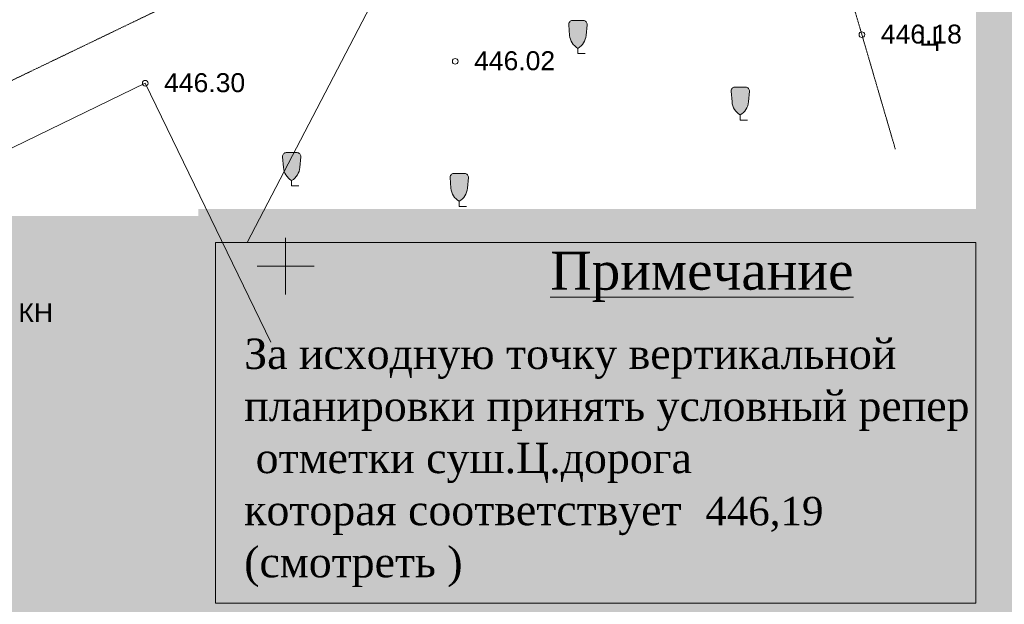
# Model space of a CAD drawing. Header units: millimetres. Extents: x 918404 to 1362154, y 4120617 to 4364104.
# Tile 428 of 649: x 1194105 to 1204492, y 4165088 to 4171257. Entities that reach past the tile are written whole.
import ezdxf

# ---------------------------------------------------------------- set-up
doc = ezdxf.new("R2010")
doc.units = ezdxf.units.MM
doc.header["$MEASUREMENT"] = 0
doc.linetypes.add('Д_ТРОТ_ТРУБА', pattern=[1.5, 0.75, -0.75])
for name, color, linetype, lineweight in [('(001) Сетка_Ном._пера__92', 92, 'Continuous', 18), ('(002) Рамка_Ном._пера__3', 3, 'Continuous', 18), ('(002) Рамка_Ном._пера__7', 7, 'Continuous', 18), ('(007) Здания_Ном._пера__7', 7, 'Continuous', 18), ('(008) Скульптуры_Ном._пера__7', 7, 'Continuous', 18), ('0_Ном._пера__1', 1, 'Continuous', 18), ('0_Ном._пера__255', 255, 'Continuous', 18), ('0_Ном._пера__7', 7, 'Continuous', 18)]:
    doc.layers.add(name, color=color, linetype=linetype, lineweight=lineweight)
doc.styles.add('СГЕНЕРИР_СТИЛЬ_1', font='arial.ttf')
doc.styles.add('СГЕНЕРИР_СТИЛЬ_11', font='times.ttf')
doc.styles.add('СГЕНЕРИР_СТИЛЬ_4', font='times.ttf')

# ---------------------------------------------------------------- blocks, each defined once
blk = doc.blocks.new('Линия_171', base_point=(1196505, 4168907))
at = {"layer": '0_Ном._пера__1', "linetype": 'Continuous'}
blk.add_hatch(color=256, dxfattribs=at).paths.add_polyline_path([(1199663, 4174974), (1199532, 4174832), (1199621, 4174786)])
for p, q in [((1199663, 4174974), (1199532, 4174832)), ((1199663, 4174974), (1199621, 4174786)), ((1196505, 4168907), (1199577, 4174809)), ((1199621, 4174786), (1199532, 4174832))]:
    blk.add_line(p, q, dxfattribs=at)

msp = doc.modelspace()

# ---------------------------------------------------------------- hatches: boundary and pattern name
at = {"layer": '(002) Рамка_Ном._пера__3', "linetype": 'Continuous'}
for points in [[(1199935.1, 4171249.2, 0.4151981), (1199897, 4171204.4), (1199906.2, 4171092, 0.2441871), (1199993.3, 4170954.2, 0.2441871), (1200080.4, 4171092), (1200089.6, 4171204.4, 0.4151981), (1200051.5, 4171249.2)], [(1201648, 4170546.8, 0.4151981), (1201609.9, 4170502), (1201619.2, 4170389.6, 0.2441871), (1201706.2, 4170251.8, 0.2441871), (1201793.3, 4170389.6), (1201802.5, 4170502, 0.4151981), (1201764.5, 4170546.8)], [(1196915.5, 4169855.3, 0.4151981), (1196877.4, 4169810.6), (1196886.6, 4169698.2, 0.2441871), (1196973.7, 4169560.3, 0.2441871), (1197060.8, 4169698.2), (1197070, 4169810.6, 0.4151981), (1197031.9, 4169855.3)], [(1198683.3, 4169635.8, 0.4151981), (1198645.2, 4169591.1), (1198654.5, 4169478.7, 0.2441871), (1198741.5, 4169340.8, 0.2441871), (1198828.6, 4169478.7), (1198837.8, 4169591.1, 0.4151981), (1198799.8, 4169635.8)]]:
    msp.add_hatch(color=256, dxfattribs=at).paths.add_polyline_path(points)
at = {"layer": '0_Ном._пера__255', "linetype": 'Continuous'}
h = msp.add_hatch(color=256, dxfattribs=at)
h.paths.add_polyline_path([(1178033.9, 4191646.9), (1178033.9, 4157775.6), (1224771.4, 4157775.6), (1224771.4, 4191646.9)])
h.paths.add_polyline_path([(1184954.5, 4183065.4), (1184954.5, 4186999.8), (1197068.8, 4186999.8), (1197068.8, 4185902.9), (1202752, 4185902.9), (1202752, 4187020.4), (1208991.1, 4187020.4), (1208991.1, 4185067.9), (1208991.1, 4180189.6), (1204191.3, 4180189.6), (1204191.3, 4169186.3), (1184954.5, 4169186.3)], flags=0)
msp.add_hatch(color=256, dxfattribs=at).paths.add_polyline_path([(1204640.9, 4165770.6), (1204640.9, 4169258.5), (1195990.7, 4169258.5), (1195990.7, 4165770.6)])

# ---------------------------------------------------------------- linework, layer by layer
at = {"layer": '(001) Сетка_Ном._пера__92', "linetype": 'Continuous'}
for p, q in [((1196910.5, 4168956.7), (1196910.5, 4168356.7)), ((1196610.5, 4168656.7), (1197210.5, 4168656.7))]:
    msp.add_line(p, q, dxfattribs=at)
at = {"layer": '(002) Рамка_Ном._пера__7', "linetype": 'Continuous', "flags": 128}
for points in [[(1199993.3, 4170954.2, -0.2441871), (1199906.2, 4171092), (1199897, 4171204.4, -0.4151981), (1199935.1, 4171249.2), (1199993.3, 4171249.2)], [(1199993.3, 4170954.2, 0.2441871), (1200080.4, 4171092), (1200089.6, 4171204.4, 0.4151981), (1200051.5, 4171249.2), (1199993.3, 4171249.2)], [(1201706.2, 4170251.8, -0.2441871), (1201619.2, 4170389.6), (1201609.9, 4170502, -0.4151981), (1201648, 4170546.8), (1201706.2, 4170546.8)], [(1201706.2, 4170251.8, 0.2441871), (1201793.3, 4170389.6), (1201802.5, 4170502, 0.4151981), (1201764.5, 4170546.8), (1201706.2, 4170546.8)], [(1196973.7, 4169560.3, -0.2441871), (1196886.6, 4169698.2), (1196877.4, 4169810.6, -0.4151981), (1196915.5, 4169855.3), (1196973.7, 4169855.3)], [(1196973.7, 4169560.3, 0.2441871), (1197060.8, 4169698.2), (1197070, 4169810.6, 0.4151981), (1197031.9, 4169855.3), (1196973.7, 4169855.3)], [(1198741.5, 4169340.8, -0.2441871), (1198654.5, 4169478.7), (1198645.2, 4169591.1, -0.4151981), (1198683.3, 4169635.8), (1198741.5, 4169635.8)], [(1198741.5, 4169340.8, 0.2441871), (1198828.6, 4169478.7), (1198837.8, 4169591.1, 0.4151981), (1198799.8, 4169635.8), (1198741.5, 4169635.8)]]:
    msp.add_lwpolyline(points, format="xyb", dxfattribs=at)
for points in [[(1199993.3, 4170899.2), (1199993.3, 4170954.2)], [(1199993.3, 4170899.2), (1199993.3, 4170954.2)], [(1199993.3, 4170899.2), (1200068.3, 4170899.2)], [(1201706.2, 4170196.8), (1201706.2, 4170251.8)], [(1201706.2, 4170196.8), (1201706.2, 4170251.8)], [(1201706.2, 4170196.8), (1201781.2, 4170196.8)], [(1196973.7, 4169505.3), (1196973.7, 4169560.3)], [(1196973.7, 4169505.3), (1196973.7, 4169560.3)], [(1196973.7, 4169505.3), (1197048.7, 4169505.3)], [(1198741.5, 4169285.8), (1198741.5, 4169340.8)], [(1198741.5, 4169285.8), (1198741.5, 4169340.8)], [(1198741.5, 4169285.8), (1198816.5, 4169285.8)]]:
    msp.add_lwpolyline(points, dxfattribs=at)
at = {"layer": '0_Ном._пера__1', "linetype": 'Continuous'}
for p, q in [((1196171.3, 4168907.2), (1196171.3, 4165100.7)), ((1204191.3, 4168907.2), (1196171.3, 4168907.2)), ((1204191.3, 4168907.2), (1204191.3, 4165100.7)), ((1196171.3, 4165100.7), (1204191.3, 4165100.7))]:
    msp.add_line(p, q, dxfattribs=at)
at = {"layer": '0_Ном._пера__7', "linetype": 'Continuous'}
for p, q in [((1202989.1, 4171099.2), (1202989.1, 4171099.2)), ((1202989.1, 4171099.2), (1202989.1, 4171099.2)), ((1198698.9, 4170817.8), (1198698.9, 4170817.8)), ((1198698.9, 4170817.8), (1198698.9, 4170817.8)), ((1195428.7, 4170586.4), (1195428.7, 4170586.4)), ((1195428.7, 4170586.4), (1195428.7, 4170586.4))]:
    msp.add_line(p, q, dxfattribs=at)
at = {"layer": '0_Ном._пера__7', "linetype": 'Д_ТРОТ_ТРУБА', "flags": 128}
msp.add_lwpolyline([(1176998.3, 4163111.4), (1181006.7, 4165155.5), (1184851.4, 4167104.4), (1185035.8, 4166696.7), (1192131.2, 4170147.2), (1192304.9, 4169789.7), (1195749, 4171447.3), (1195495.8, 4171968.7), (1201808.2, 4175140), (1203342.8, 4169888.8)], dxfattribs=at)
at = {"layer": '0_Ном._пера__7', "linetype": 'Continuous', "flags": 128}
msp.add_lwpolyline([(1192838.9, 4165951.6), (1191511.8, 4168684.3), (1195428.7, 4170586.4), (1196755.7, 4167853.6)], dxfattribs=at)
at = {"layer": '0_Ном._пера__7', "linetype": 'Continuous'}
for centre in [(1202989.1, 4171099.2), (1198698.9, 4170817.8), (1195428.7, 4170586.4)]:
    msp.add_circle(centre, 30, dxfattribs=at)

# ---------------------------------------------------------------- block references
at = {"color": 1, "linetype": 'Continuous', "lineweight": 18}
msp.add_blockref('Линия_171', (1196504.6, 4168907.2), dxfattribs=at)

# ---------------------------------------------------------------- texts
at = {"layer": '(007) Здания_Ном._пера__7', "linetype": 'Continuous', "insert": (1194092.5, 4168065.4), "char_height": 200, "attachment_point": 7, "style": 'СГЕНЕРИР_СТИЛЬ_1'}
msp.add_mtext('{КН}', dxfattribs=at)
at = {"layer": '(008) Скульптуры_Ном._пера__7', "linetype": 'Continuous', "insert": (1203593, 4170925.3), "char_height": 200, "attachment_point": 7, "style": 'СГЕНЕРИР_СТИЛЬ_1'}
msp.add_mtext('{Ц}', dxfattribs=at)
at = {"layer": '0_Ном._пера__7', "linetype": 'Continuous'}
for s, insert, char_height, attachment_point, style in [('{446.18}', (1203189.1, 4171104), 200, 4, 'СГЕНЕРИР_СТИЛЬ_1'), ('{446.02}', (1198898.9, 4170822.7), 200, 4, 'СГЕНЕРИР_СТИЛЬ_1'), ('{446.30}', (1195628.7, 4170591.2), 200, 4, 'СГЕНЕРИР_СТИЛЬ_1'), ('{\\LПримечание }', (1201301.3, 4168277.7), 400, 8, 'СГЕНЕРИР_СТИЛЬ_4'), ('{446,19}', (1201960.9, 4165851.7), 300, 8, 'СГЕНЕРИР_СТИЛЬ_4')]:
    msp.add_mtext(s, dxfattribs=dict(at, insert=insert, char_height=char_height, attachment_point=attachment_point, style=style))
at = {"layer": '0_Ном._пера__7', "linetype": 'Continuous', "insert": (1196473.2, 4165268.7), "char_height": 320, "attachment_point": 7, "line_spacing_factor": 1.030463, "style": 'СГЕНЕРИР_СТИЛЬ_11'}
msp.add_mtext('{За исходную точку вертикальной\\Pпланировки принять условный репер\\P отметки суш.Ц.дорога\\Pкоторая соответствует\\P(смотреть )}', dxfattribs=at)

doc.saveas('drawing.dxf')
